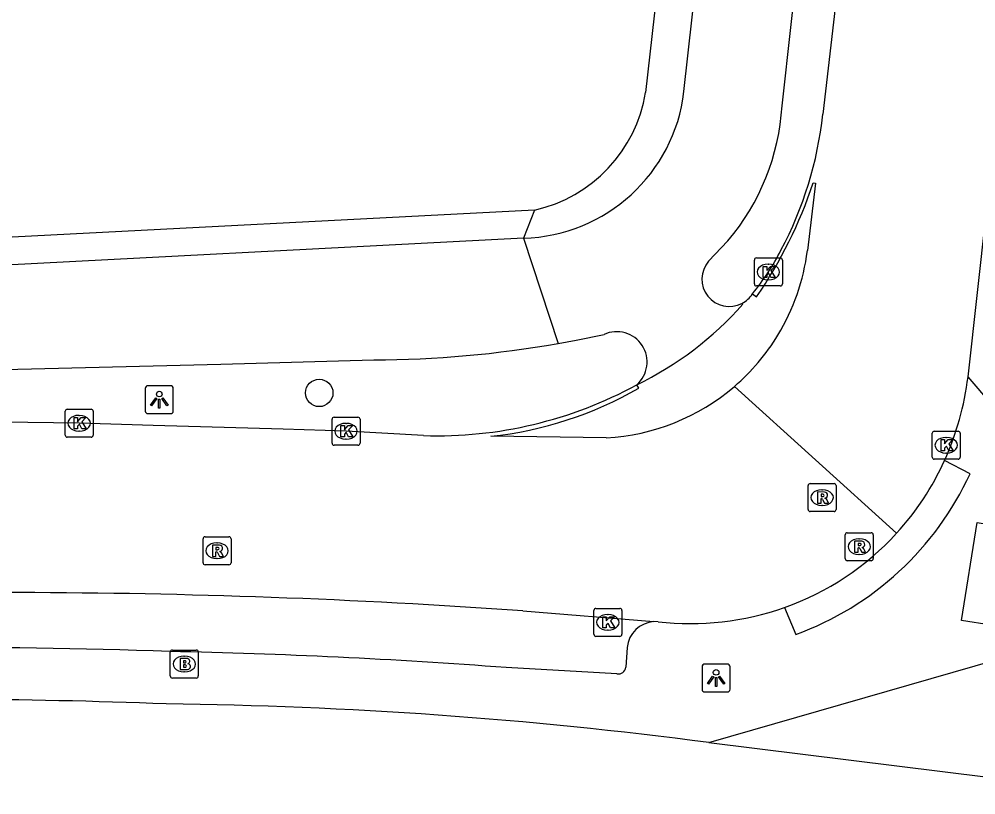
# Model space of a CAD drawing. Extents: x 161848 to 162726, y 385382 to 386521.
# Drawn here: x 162134.3 to 162168.47, y 386346.18 to 386373.9 of the extents above; entities that cross this region are included whole.
import ezdxf

# ---------------------------------------------------------------- set-up
doc = ezdxf.new("R2010")
doc.units = 0
for name, color, linetype in [('IMGEO_Boom', 7, 'Continuous'), ('IMGEO_Brandkraan', 7, 'Continuous'), ('IMGEO_Fietspad_gesloten', 7, 'Continuous'), ('IMGEO_Kolk', 7, 'Continuous'), ('IMGEO_Lichtpunt', 7, 'Continuous'), ('IMGEO_Rijbaan_lokaal_open', 7, 'Continuous'), ('IMGEO_Rioolput', 7, 'Continuous'), ('IMGEO_Voetpad_gesloten', 7, 'Continuous'), ('IMGEO_Voetpad_open', 7, 'Continuous')]:
    doc.layers.add(name, color=color, linetype=linetype)

msp = doc.modelspace()

# ---------------------------------------------------------------- linework, layer by layer
at = {"layer": 'IMGEO_Boom'}
msp.add_circle((162145.022, 386360.543), 0.489, dxfattribs=at)
at = {"layer": 'IMGEO_Brandkraan'}
for p, q in [((162139.702, 386350.431), (162139.702, 386351.283)), ((162139.777, 386351.357), (162140.629, 386351.357)), ((162140.19, 386351.137), (162140.215, 386351.137)), ((162140.703, 386351.283), (162140.703, 386350.431)), ((162140.213, 386350.577), (162140.188, 386350.577)), ((162140.629, 386350.357), (162139.777, 386350.357))]:
    msp.add_line(p, q, dxfattribs=at)
for points in [[(162139.702, 386350.431), (162139.702, 386351.283)], [(162139.777, 386351.357), (162140.629, 386351.357)], [(162140.703, 386351.283), (162140.703, 386350.431)], [(162140.05, 386351.057), (162140.05, 386350.657), (162140.263, 386350.657)], [(162140.281, 386351.057), (162140.05, 386351.057)], [(162140.229, 386350.976), (162140.175, 386350.976), (162140.175, 386350.9)], [(162140.175, 386350.9), (162140.228, 386350.9)], [(162140.237, 386350.824), (162140.175, 386350.824), (162140.175, 386350.743)], [(162140.175, 386350.743), (162140.237, 386350.743)], [(162140.629, 386350.357), (162139.777, 386350.357)]]:
    msp.add_lwpolyline(points, dxfattribs=at)
for centre, radius, start, end in [((162139.779, 386351.281), 0.0765, 91.552, 178.448), ((162139.779, 386351.281), 0.0765, 91.552, 178.448), ((162140.627, 386351.281), 0.0765, 1.552, 88.448), ((162140.627, 386351.281), 0.0765, 1.552, 88.448), ((162140.23, 386350.938), 0.0379, 267.8285, 90.9355), ((162140.238, 386350.783), 0.0404, 269.8759, 90.5077), ((162140.285, 386350.912), 0.145, 59.4692, 91.5367), ((162140.31, 386350.959), 0.0922, 285.5137, 58.1501), ((162140.315, 386350.767), 0.105, 301.3115, 78.989), ((162139.779, 386350.433), 0.0765, 181.552, 268.448), ((162139.779, 386350.433), 0.0765, 181.552, 268.448), ((162140.269, 386350.908), 0.251, 268.6676, 293.5347), ((162140.627, 386350.433), 0.0765, 271.552, 358.448), ((162140.627, 386350.433), 0.0765, 271.552, 358.448)]:
    msp.add_arc(centre, radius, start, end, dxfattribs=at)
for centre, major_axis, ratio, start_param, end_param in [((162140.189, 386350.857), (-0.387, 0.002), 0.722429, 4.712389, 7.853982), ((162140.214, 386350.857), (-0.39, 0.002), 0.717154, 1.570796, 4.712389)]:
    msp.add_ellipse(centre, major_axis=major_axis, ratio=ratio, start_param=start_param, end_param=end_param, dxfattribs=at)
at = {"layer": 'IMGEO_Fietspad_gesloten'}
for points in [[(162158.046, 386371.309), (162162.647, 386412.454)], [(162161.549, 386370.801), (162164.444, 386396.97)], [(162152.32, 386366.073), (162131.297, 386364.979), (162122.27, 386364.487), (162115.293, 386364.208), (162065.445, 386361.685)], [(162152.32, 386366.073), (162153.547, 386362.314)], [(162158.922, 386365.248), (162159.615, 386365.976)], [(162153.547, 386362.314), (162154.197, 386362.435), (162155.19, 386362.632)], [(162114.532, 386360.894), (162114.921, 386360.914), (162141.51, 386361.575), (162146.968, 386361.723)]]:
    msp.add_lwpolyline(points, dxfattribs=at)
for centre, radius, start, end in [((162152.144, 386372.014), 5.944, 271.6932, 353.188), ((162153.282, 386371.315), 8.283, 319.8709, 356.4444), ((162159.663, 386364.61), 0.977, 139.277, 297.5672), ((162155.646, 386361.65), 1.082, 311.1074, 114.8933), ((162146.829, 386400.184), 38.462, 270.2071, 280.0593)]:
    msp.add_arc(centre, radius, start, end, dxfattribs=at)
at = {"layer": 'IMGEO_Kolk'}
for p, q in [((162160.558, 386364.44), (162160.558, 386365.292)), ((162160.633, 386365.366), (162161.485, 386365.366)), ((162161.046, 386365.146), (162161.071, 386365.146)), ((162161.559, 386365.292), (162161.559, 386364.44)), ((162161.069, 386364.586), (162161.044, 386364.586)), ((162161.485, 386364.366), (162160.633, 386364.366)), ((162135.948, 386359.036), (162135.948, 386359.888)), ((162136.023, 386359.962), (162136.875, 386359.962)), ((162136.436, 386359.742), (162136.461, 386359.742)), ((162136.949, 386359.888), (162136.949, 386359.036)), ((162145.552, 386359.677), (162146.404, 386359.677)), ((162145.477, 386358.751), (162145.477, 386359.603)), ((162145.965, 386359.457), (162145.99, 386359.457)), ((162146.478, 386359.603), (162146.478, 386358.751)), ((162136.459, 386359.182), (162136.434, 386359.182)), ((162166.909, 386358.249), (162166.909, 386359.101)), ((162166.984, 386359.175), (162167.836, 386359.175)), ((162167.91, 386359.101), (162167.91, 386358.249)), ((162136.875, 386358.962), (162136.023, 386358.962)), ((162146.404, 386358.677), (162145.552, 386358.677)), ((162145.988, 386358.897), (162145.963, 386358.897)), ((162167.397, 386358.955), (162167.422, 386358.955)), ((162167.42, 386358.395), (162167.395, 386358.395)), ((162167.836, 386358.175), (162166.984, 386358.175)), ((162154.901, 386352.846), (162155.753, 386352.846)), ((162154.826, 386351.92), (162154.826, 386352.772)), ((162155.314, 386352.626), (162155.339, 386352.626)), ((162155.827, 386352.772), (162155.827, 386351.92)), ((162155.753, 386351.846), (162154.901, 386351.846)), ((162155.337, 386352.066), (162155.312, 386352.066))]:
    msp.add_line(p, q, dxfattribs=at)
for points in [[(162160.558, 386364.44), (162160.558, 386365.292)], [(162160.633, 386365.366), (162161.485, 386365.366)], [(162161.559, 386365.292), (162161.559, 386364.44)], [(162160.879, 386365.066), (162161.002, 386365.066), (162161.002, 386364.915), (162161.132, 386365.066), (162161.296, 386365.066), (162161.15, 386364.915), (162161.303, 386364.666), (162161.151, 386364.666), (162161.066, 386364.83), (162161.002, 386364.763), (162161.002, 386364.666), (162160.879, 386364.666), (162160.879, 386365.066)], [(162161.485, 386364.366), (162160.633, 386364.366)], [(162135.948, 386359.036), (162135.948, 386359.888)], [(162136.023, 386359.962), (162136.875, 386359.962)], [(162136.269, 386359.662), (162136.392, 386359.662), (162136.392, 386359.511), (162136.522, 386359.662), (162136.686, 386359.662), (162136.54, 386359.511), (162136.693, 386359.262), (162136.541, 386359.262), (162136.456, 386359.426), (162136.392, 386359.359), (162136.392, 386359.262), (162136.269, 386359.262), (162136.269, 386359.662)], [(162136.949, 386359.888), (162136.949, 386359.036)], [(162145.552, 386359.677), (162146.404, 386359.677)], [(162145.477, 386358.751), (162145.477, 386359.603)], [(162145.798, 386359.377), (162145.921, 386359.377), (162145.921, 386359.226), (162146.051, 386359.377), (162146.215, 386359.377), (162146.069, 386359.226), (162146.222, 386358.977), (162146.07, 386358.977), (162145.985, 386359.141), (162145.921, 386359.074), (162145.921, 386358.977), (162145.798, 386358.977), (162145.798, 386359.377)], [(162146.478, 386359.603), (162146.478, 386358.751)], [(162166.909, 386358.249), (162166.909, 386359.101)], [(162166.984, 386359.175), (162167.836, 386359.175)], [(162167.91, 386359.101), (162167.91, 386358.249)], [(162136.875, 386358.962), (162136.023, 386358.962)], [(162146.404, 386358.677), (162145.552, 386358.677)], [(162167.23, 386358.875), (162167.353, 386358.875), (162167.353, 386358.724), (162167.483, 386358.875), (162167.647, 386358.875), (162167.501, 386358.724), (162167.654, 386358.475), (162167.502, 386358.475), (162167.417, 386358.639), (162167.353, 386358.572), (162167.353, 386358.475), (162167.23, 386358.475), (162167.23, 386358.875)], [(162167.836, 386358.175), (162166.984, 386358.175)], [(162154.901, 386352.846), (162155.753, 386352.846)], [(162154.826, 386351.92), (162154.826, 386352.772)], [(162155.147, 386352.546), (162155.27, 386352.546), (162155.27, 386352.395), (162155.4, 386352.546), (162155.564, 386352.546), (162155.418, 386352.395), (162155.571, 386352.146), (162155.419, 386352.146), (162155.334, 386352.31), (162155.27, 386352.243), (162155.27, 386352.146), (162155.147, 386352.146), (162155.147, 386352.546)], [(162155.827, 386352.772), (162155.827, 386351.92)], [(162155.753, 386351.846), (162154.901, 386351.846)]]:
    msp.add_lwpolyline(points, dxfattribs=at)
for centre, start, end in [((162160.635, 386365.29), 91.552, 178.448), ((162160.635, 386365.29), 91.552, 178.448), ((162161.483, 386365.29), 1.552, 88.448), ((162161.483, 386365.29), 1.552, 88.448), ((162160.635, 386364.442), 181.552, 268.448), ((162160.635, 386364.442), 181.552, 268.448), ((162161.483, 386364.442), 271.552, 358.448), ((162161.483, 386364.442), 271.552, 358.448), ((162136.025, 386359.886), 91.552, 178.448), ((162136.025, 386359.886), 91.552, 178.448), ((162136.873, 386359.886), 1.552, 88.448), ((162136.873, 386359.886), 1.552, 88.448), ((162145.554, 386359.601), 91.552, 178.448), ((162145.554, 386359.601), 91.552, 178.448), ((162146.402, 386359.601), 1.552, 88.448), ((162146.402, 386359.601), 1.552, 88.448), ((162136.025, 386359.038), 181.552, 268.448), ((162136.025, 386359.038), 181.552, 268.448), ((162136.873, 386359.038), 271.552, 358.448), ((162136.873, 386359.038), 271.552, 358.448), ((162166.986, 386359.099), 91.552, 178.448), ((162166.986, 386359.099), 91.552, 178.448), ((162167.834, 386359.099), 1.552, 88.448), ((162167.834, 386359.099), 1.552, 88.448), ((162145.554, 386358.753), 181.552, 268.448), ((162145.554, 386358.753), 181.552, 268.448), ((162146.402, 386358.753), 271.552, 358.448), ((162146.402, 386358.753), 271.552, 358.448), ((162166.986, 386358.251), 181.552, 268.448), ((162166.986, 386358.251), 181.552, 268.448), ((162167.834, 386358.251), 271.552, 358.448), ((162167.834, 386358.251), 271.552, 358.448), ((162154.903, 386352.77), 91.552, 178.448), ((162154.903, 386352.77), 91.552, 178.448), ((162155.751, 386352.77), 1.552, 88.448), ((162155.751, 386352.77), 1.552, 88.448), ((162154.903, 386351.922), 181.552, 268.448), ((162154.903, 386351.922), 181.552, 268.448), ((162155.751, 386351.922), 271.552, 358.448), ((162155.751, 386351.922), 271.552, 358.448)]:
    msp.add_arc(centre, 0.0765, start, end, dxfattribs=at)
for centre, major_axis, ratio, start_param, end_param in [((162161.045, 386364.866), (-0.387, 0.002), 0.722429, 4.712389, 7.853982), ((162161.07, 386364.866), (-0.39, 0.002), 0.717154, 1.570796, 4.712389), ((162136.435, 386359.462), (-0.387, 0.002), 0.722429, 4.712389, 7.853982), ((162136.46, 386359.462), (-0.39, 0.002), 0.717154, 1.570796, 4.712389), ((162145.964, 386359.177), (-0.387, 0.002), 0.722429, 4.712389, 7.853982), ((162145.989, 386359.177), (-0.39, 0.002), 0.717154, 1.570796, 4.712389), ((162167.396, 386358.675), (-0.387, 0.002), 0.722429, 4.712389, 7.853982), ((162167.421, 386358.675), (-0.39, 0.002), 0.717154, 1.570796, 4.712389), ((162155.313, 386352.346), (-0.387, 0.002), 0.722429, 4.712389, 7.853982), ((162155.338, 386352.346), (-0.39, 0.002), 0.717154, 1.570796, 4.712389)]:
    msp.add_ellipse(centre, major_axis=major_axis, ratio=ratio, start_param=start_param, end_param=end_param, dxfattribs=at)
at = {"layer": 'IMGEO_Lichtpunt'}
for p, q in [((162138.811, 386360.705), (162138.811, 386359.898)), ((162138.811, 386360.705), (162138.811, 386359.898)), ((162139.713, 386360.8), (162138.905, 386360.8)), ((162139.713, 386360.8), (162138.905, 386360.8)), ((162139.807, 386359.898), (162139.807, 386360.705)), ((162139.807, 386359.898), (162139.807, 386360.705)), ((162138.905, 386359.804), (162139.713, 386359.804)), ((162138.905, 386359.804), (162139.713, 386359.804)), ((162159.596, 386350.856), (162158.788, 386350.856)), ((162159.596, 386350.856), (162158.788, 386350.856)), ((162158.694, 386350.761), (162158.694, 386349.954)), ((162158.694, 386350.761), (162158.694, 386349.954)), ((162159.69, 386349.954), (162159.69, 386350.761)), ((162159.69, 386349.954), (162159.69, 386350.761)), ((162158.788, 386349.86), (162159.596, 386349.86)), ((162158.788, 386349.86), (162159.596, 386349.86))]:
    msp.add_line(p, q, dxfattribs=at)
for points in [[(162139.185, 386360.369), (162139.224, 386360.341), (162139.036, 386360.079), (162138.998, 386360.106), (162139.185, 386360.369)], [(162139.397, 386360.341), (162139.435, 386360.368), (162139.622, 386360.106), (162139.583, 386360.078), (162139.397, 386360.341)], [(162139.287, 386360.321), (162139.334, 386360.321), (162139.334, 386359.999), (162139.287, 386359.999), (162139.287, 386360.321)], [(162159.068, 386350.425), (162159.107, 386350.397), (162158.919, 386350.135), (162158.881, 386350.162), (162159.068, 386350.425)], [(162159.17, 386350.377), (162159.217, 386350.377), (162159.217, 386350.055), (162159.17, 386350.055), (162159.17, 386350.377)], [(162159.28, 386350.397), (162159.318, 386350.424), (162159.505, 386350.162), (162159.466, 386350.134), (162159.28, 386350.397)]]:
    msp.add_lwpolyline(points, dxfattribs=at)
for centre in [(162139.31, 386360.503), (162159.193, 386350.559)]:
    msp.add_circle(centre, 0.0994, dxfattribs=at)
for centre, start, end in [((162138.905, 386360.705), 90, 180), ((162138.905, 386360.705), 90, 180), ((162139.713, 386360.705), 0, 90), ((162139.713, 386360.705), 0, 90), ((162138.905, 386359.898), 180, 270), ((162138.905, 386359.898), 180, 270), ((162139.713, 386359.898), 270, 0), ((162139.713, 386359.898), 270, 360), ((162158.788, 386350.761), 90, 180), ((162158.788, 386350.761), 90, 180), ((162159.596, 386350.761), 0, 90), ((162159.596, 386350.761), 0, 90), ((162158.788, 386349.954), 180, 270), ((162158.788, 386349.954), 180, 270), ((162159.596, 386349.954), 270, 0), ((162159.596, 386349.954), 270, 360)]:
    msp.add_arc(centre, 0.0946, start, end, dxfattribs=at)
at = {"layer": 'IMGEO_Rijbaan_lokaal_open'}
for points in [[(162165.927, 386396.805), (162165.809, 386395.596), (162163.671, 386376.269), (162163.002, 386370.499)], [(162168.188, 386361.121), (162170.826, 386384.915)], [(162162.658, 386368.049), (162162.74, 386368.035), (162162.453, 386365.632)], [(162160.488, 386364.084), (162160.639, 386363.981)], [(162160.15, 386363.713), (162160.115, 386363.744)], [(162156.43, 386360.718), (162156.357, 386360.835)], [(162159.845, 386360.776), (162165.639, 386355.535)], [(162148.749, 386359.022), (162145.978, 386359.177), (162143.735, 386359.248), (162139.092, 386359.379), (162136.449, 386359.462), (162131.868, 386359.526), (162126.785, 386359.455), (162118.751, 386359.14), (162114.617, 386358.988)], [(162155.271, 386358.942), (162151.147, 386358.995)], [(162152.297, 386352.756), (162156.974, 386352.374)], [(162157.12, 386352.362), (162156.974, 386352.374)]]:
    msp.add_lwpolyline(points, dxfattribs=at)
for centre, radius, start, end in [((162149.709, 386371.929), 13.369, 331.9658, 353.8619), ((162147.186, 386373.193), 16.305, 325.5988, 341.6096), ((162153.656, 386369.672), 8.826, 320.7193, 332.8544), ((162154.885, 386366.575), 7.626, 328.6913, 352.8977), ((162159.642, 386364.638), 1.012, 297.9035, 326.7966), ((162150.987, 386371.851), 12.255, 295.9887, 318.3913), ((162154.829, 386366.605), 7.69, 310.7163, 328.7215), ((162157.931, 386362.388), 10.335, 335.6688, 352.9572), ((162149.227, 386373.886), 14.872, 268.159, 298.6484), ((162149.711, 386372.359), 13.441, 276.1332, 299.9933), ((162154.861, 386366.586), 7.655, 273.0713, 310.6265), ((162158.332, 386362.207), 9.895, 317.5985, 335.6657), ((162158.319, 386362.219), 9.913, 289.5495, 317.5991), ((162131.124, 386197.196), 156.247, 88.8336, 92.16348), ((162133.774, 386090.988), 262.422, 85.95243, 89.88406), ((162158.236, 386362.614), 10.312, 263.7867, 289.25)]:
    msp.add_arc(centre, radius, start, end, dxfattribs=at)
at = {"layer": 'IMGEO_Rioolput'}
for p, q in [((162162.553, 386357.305), (162163.405, 386357.305)), ((162162.478, 386356.379), (162162.478, 386357.231)), ((162162.966, 386357.085), (162162.991, 386357.085)), ((162163.479, 386357.231), (162163.479, 386356.379)), ((162163.405, 386356.305), (162162.553, 386356.305)), ((162162.989, 386356.525), (162162.964, 386356.525)), ((162140.871, 386354.479), (162140.871, 386355.331)), ((162140.946, 386355.405), (162141.798, 386355.405)), ((162141.872, 386355.331), (162141.872, 386354.479)), ((162163.803, 386354.624), (162163.803, 386355.476)), ((162163.878, 386355.55), (162164.73, 386355.55)), ((162164.291, 386355.33), (162164.316, 386355.33)), ((162164.804, 386355.476), (162164.804, 386354.624)), ((162141.359, 386355.185), (162141.384, 386355.185)), ((162141.382, 386354.625), (162141.357, 386354.625)), ((162164.73, 386354.55), (162163.878, 386354.55)), ((162164.314, 386354.77), (162164.289, 386354.77)), ((162141.798, 386354.405), (162140.946, 386354.405))]:
    msp.add_line(p, q, dxfattribs=at)
for points in [[(162162.553, 386357.305), (162163.405, 386357.305)], [(162162.478, 386356.379), (162162.478, 386357.231)], [(162163.067, 386357.003), (162162.815, 386357.005), (162162.815, 386356.605)], [(162162.993, 386356.924), (162162.939, 386356.924), (162162.939, 386356.843)], [(162163.479, 386357.231), (162163.479, 386356.379)], [(162162.815, 386356.605), (162162.939, 386356.605), (162162.939, 386356.767), (162162.95, 386356.767)], [(162162.939, 386356.843), (162162.991, 386356.843)], [(162162.997, 386356.738), (162163.068, 386356.605), (162163.208, 386356.605), (162163.143, 386356.731)], [(162163.405, 386356.305), (162162.553, 386356.305)], [(162140.871, 386354.479), (162140.871, 386355.331)], [(162140.946, 386355.405), (162141.798, 386355.405)], [(162141.872, 386355.331), (162141.872, 386354.479)], [(162163.803, 386354.624), (162163.803, 386355.476)], [(162163.878, 386355.55), (162164.73, 386355.55)], [(162164.392, 386355.248), (162164.14, 386355.25), (162164.14, 386354.85)], [(162164.804, 386355.476), (162164.804, 386354.624)], [(162141.46, 386355.103), (162141.208, 386355.105), (162141.208, 386354.705)], [(162141.386, 386355.024), (162141.332, 386355.024), (162141.332, 386354.943)], [(162141.332, 386354.943), (162141.384, 386354.943)], [(162164.14, 386354.85), (162164.264, 386354.85), (162164.264, 386355.012), (162164.275, 386355.012)], [(162164.318, 386355.169), (162164.264, 386355.169), (162164.264, 386355.088)], [(162164.264, 386355.088), (162164.316, 386355.088)], [(162164.322, 386354.983), (162164.393, 386354.85), (162164.533, 386354.85), (162164.468, 386354.976)], [(162141.208, 386354.705), (162141.332, 386354.705), (162141.332, 386354.867), (162141.343, 386354.867)], [(162141.39, 386354.838), (162141.461, 386354.705), (162141.601, 386354.705), (162141.536, 386354.831)], [(162164.73, 386354.55), (162163.878, 386354.55)], [(162141.798, 386354.405), (162140.946, 386354.405)]]:
    msp.add_lwpolyline(points, dxfattribs=at)
for centre, radius, start, end in [((162162.555, 386357.229), 0.0765, 91.552, 178.448), ((162162.555, 386357.229), 0.0765, 91.552, 178.448), ((162163.403, 386357.229), 0.0765, 1.552, 88.448), ((162163.403, 386357.229), 0.0765, 1.552, 88.448), ((162162.999, 386356.828), 0.0964, 77.0061, 93.1865), ((162163.013, 386356.885), 0.0378, 276.6634, 79.6772), ((162163.066, 386356.893), 0.109, 350.3612, 89.416), ((162162.949, 386356.714), 0.0533, 26.0293, 88.6989), ((162162.975, 386357.032), 0.19, 274.7715, 282.9687), ((162163.064, 386356.893), 0.112, 277.5842, 350.9817), ((162163.048, 386356.678), 0.108, 29.5134, 73.7905), ((162162.555, 386356.381), 0.0765, 181.552, 268.448), ((162162.555, 386356.381), 0.0765, 181.552, 268.448), ((162163.403, 386356.381), 0.0765, 271.552, 358.448), ((162163.403, 386356.381), 0.0765, 271.552, 358.448), ((162140.948, 386355.329), 0.0765, 91.552, 178.448), ((162140.948, 386355.329), 0.0765, 91.552, 178.448), ((162141.796, 386355.329), 0.0765, 1.552, 88.448), ((162141.796, 386355.329), 0.0765, 1.552, 88.448), ((162163.88, 386355.474), 0.0765, 91.552, 178.448), ((162163.88, 386355.474), 0.0765, 91.552, 178.448), ((162164.391, 386355.138), 0.109, 350.3612, 89.416), ((162164.728, 386355.474), 0.0765, 1.552, 88.448), ((162164.728, 386355.474), 0.0765, 1.552, 88.448), ((162141.368, 386355.132), 0.19, 274.7715, 282.9687), ((162141.392, 386354.928), 0.0964, 77.0061, 93.1865), ((162141.406, 386354.985), 0.0378, 276.6634, 79.6772), ((162141.459, 386354.993), 0.109, 350.3612, 89.416), ((162141.457, 386354.993), 0.112, 277.5842, 350.9817), ((162141.441, 386354.778), 0.108, 29.5134, 73.7905), ((162164.274, 386354.959), 0.0533, 26.0293, 88.6989), ((162164.3, 386355.277), 0.19, 274.7715, 282.9687), ((162164.324, 386355.073), 0.0964, 77.0061, 93.1865), ((162164.338, 386355.13), 0.0378, 276.6634, 79.6772), ((162164.389, 386355.138), 0.112, 277.5842, 350.9817), ((162164.373, 386354.923), 0.108, 29.5134, 73.7905), ((162141.342, 386354.814), 0.0533, 26.0293, 88.6989), ((162163.88, 386354.626), 0.0765, 181.552, 268.448), ((162163.88, 386354.626), 0.0765, 181.552, 268.448), ((162164.728, 386354.626), 0.0765, 271.552, 358.448), ((162164.728, 386354.626), 0.0765, 271.552, 358.448), ((162140.948, 386354.481), 0.0765, 181.552, 268.448), ((162140.948, 386354.481), 0.0765, 181.552, 268.448), ((162141.796, 386354.481), 0.0765, 271.552, 358.448), ((162141.796, 386354.481), 0.0765, 271.552, 358.448)]:
    msp.add_arc(centre, radius, start, end, dxfattribs=at)
for centre, major_axis, ratio, start_param, end_param in [((162162.965, 386356.805), (-0.387, 0.002), 0.722429, 4.712389, 7.853982), ((162162.99, 386356.805), (-0.39, 0.002), 0.717154, 1.570796, 4.712389), ((162164.29, 386355.05), (-0.387, 0.002), 0.722429, 4.712389, 7.853982), ((162164.315, 386355.05), (-0.39, 0.002), 0.717154, 1.570796, 4.712389), ((162141.358, 386354.905), (-0.387, 0.002), 0.722429, 4.712389, 7.853982), ((162141.383, 386354.905), (-0.39, 0.002), 0.717154, 1.570796, 4.712389)]:
    msp.add_ellipse(centre, major_axis=major_axis, ratio=ratio, start_param=start_param, end_param=end_param, dxfattribs=at)
at = {"layer": 'IMGEO_Voetpad_gesloten'}
for points in [[(162168.262, 386357.658), (162167.348, 386358.13)], [(162169.009, 386352.243), (162167.961, 386352.409), (162168.51, 386355.912), (162169.554, 386355.75)], [(162161.636, 386352.878), (162162.034, 386351.912)]]:
    msp.add_lwpolyline(points, dxfattribs=at)
msp.add_arc((162158.261, 386362.25), 11.005, 290.0509, 335.3388, dxfattribs=at)
at = {"layer": 'IMGEO_Voetpad_open'}
for points in [[(162157.57, 386384.763), (162157.373, 386382.975), (162157.983, 386382.876), (162156.675, 386371.28)], [(162152.711, 386367.077), (162133.351, 386366.075), (162125.713, 386365.574), (162098.294, 386364.179), (162098.289, 386363.993), (162096.193, 386363.887), (162096.178, 386364.084)], [(162152.711, 386367.077), (162152.32, 386366.073)], [(162170.729, 386358.151), (162168.188, 386361.121)], [(162156.021, 386351.447), (162155.973, 386350.745)], [(162158.935, 386348.052), (162169.234, 386351.023)], [(162155.651, 386350.506), (162151.701, 386350.73)], [(162158.935, 386348.052), (162173.99, 386346.182)]]:
    msp.add_lwpolyline(points, dxfattribs=at)
for centre, radius, start, end in [((162151.587, 386372.108), 5.155, 282.5981, 350.7544), ((162157.03, 386351.363), 1.012, 93.168, 175.2473), ((162132.008, 386148.092), 203.355, 87.8362, 93.20463), ((162135.514, 386137.565), 213.779, 85.65747, 88.88175), ((162155.689, 386350.791), 0.288, 262.3907, 350.7776), ((162131.086, 386132.588), 217.009, 87.76218, 91.81188), ((162137.681, 386186.237), 163.205, 82.51731, 89.34046)]:
    msp.add_arc(centre, radius, start, end, dxfattribs=at)

doc.saveas('drawing.dxf')
